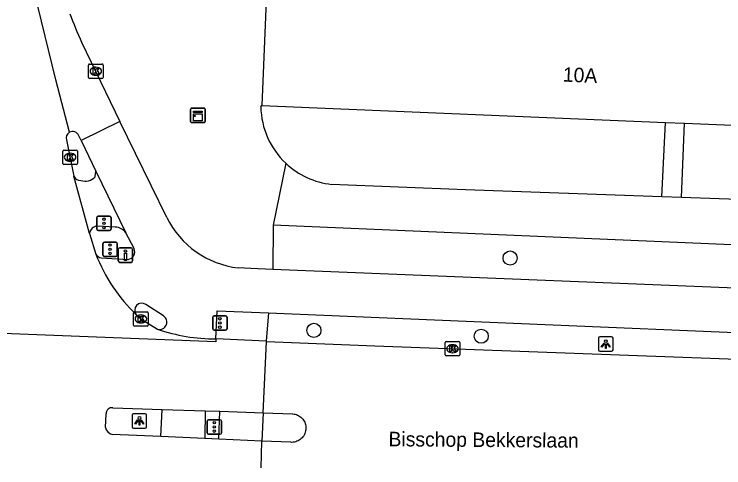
# Model space of a CAD drawing. Extents: x 160732 to 162105, y 387428 to 388479.
# Drawn here: x 161428.6 to 161477.7, y 387459.1 to 387490.45 of the extents above; entities that cross this region are included whole.
import ezdxf

# ---------------------------------------------------------------- set-up
doc = ezdxf.new("R2010")
doc.units = 0
for name, color, linetype in [('IMGEO_Boom', 7, 'Continuous'), ('IMGEO_Drukknoppaal', 7, 'Continuous'), ('IMGEO_Fietspad_gesloten', 7, 'Continuous'), ('IMGEO_Fietspad_open', 7, 'Continuous'), ('IMGEO_Kast', 7, 'Continuous'), ('IMGEO_Kolk', 7, 'Continuous'), ('IMGEO_Lichtpunt', 7, 'Continuous'), ('IMGEO_Openbare_ruimte_label', 7, 'Continuous'), ('IMGEO_Pand', 7, 'Continuous'), ('IMGEO_Pand_nummerreeks', 7, 'Continuous'), ('IMGEO_Rijbaan_lokaal_gesloten', 7, 'Continuous'), ('IMGEO_Verkeersregelinstallatiepaal', 7, 'Continuous'), ('IMGEO_Voetpad_open', 7, 'Continuous')]:
    doc.layers.add(name, color=color, linetype=linetype)

msp = doc.modelspace()

# ---------------------------------------------------------------- linework, layer by layer
at = {"layer": 'IMGEO_Boom'}
for centre in [(161462.913, 387473.599), (161449.34, 387468.595), (161460.915, 387468.191)]:
    msp.add_circle(centre, 0.489, dxfattribs=at)
at = {"layer": 'IMGEO_Drukknoppaal'}
for p, q in [((161435.907, 387474.298), (161436.697, 387474.298)), ((161436.697, 387474.298), (161435.907, 387474.298)), ((161435.807, 387473.398), (161435.807, 387474.198)), ((161435.807, 387474.198), (161435.807, 387473.398)), ((161436.797, 387474.198), (161436.797, 387473.398)), ((161436.797, 387473.398), (161436.797, 387474.198)), ((161436.697, 387473.298), (161435.907, 387473.298)), ((161435.907, 387473.298), (161436.697, 387473.298))]:
    msp.add_line(p, q, dxfattribs=at)
msp.add_lwpolyline([(161436.377, 387473.923), (161436.377, 387473.423), (161436.227, 387473.423), (161436.227, 387473.923), (161436.377, 387473.923)], dxfattribs=at)
msp.add_circle((161436.302, 387474.088), 0.085, dxfattribs=at)
for centre, start, end in [((161435.907, 387474.198), 90, 180), ((161435.907, 387474.198), 90, 180), ((161436.697, 387474.198), 0, 90), ((161436.697, 387474.198), 360, 90), ((161435.907, 387473.398), 180, 270), ((161435.907, 387473.398), 180, 270), ((161436.697, 387473.398), 270, 0), ((161436.697, 387473.398), 270, 0)]:
    msp.add_arc(centre, 0.1, start, end, dxfattribs=at)
at = {"layer": 'IMGEO_Fietspad_gesloten'}
for points in [[(161433.265, 387488.518), (161435.923, 387483.039)], [(161435.923, 387483.039), (161433.227, 387481.721)], [(161439.173, 387476.408), (161435.923, 387483.039)], [(161433.227, 387481.721), (161433.072, 387482.047)], [(161433.227, 387481.721), (161434.242, 387479.61)], [(161434.242, 387479.61), (161436.334, 387475.343)], [(161436.898, 387474.253), (161436.334, 387475.343)], [(161434.611, 387473.609), (161436.484, 387473.496)], [(161446.506, 387472.795), (161444.979, 387472.881), (161444.108, 387472.92)], [(161481.354, 387471.39), (161446.506, 387472.795)], [(161438.935, 387469.598), (161437.709, 387470.389)], [(161442.554, 387468.011), (161442.653, 387469.953), (161446.186, 387469.816)], [(161446.186, 387469.816), (161481.206, 387468.333)]]:
    msp.add_lwpolyline(points, dxfattribs=at)
for centre, radius, start, end in [((161474.724, 387506.823), 45.32, 201.1274, 203.8229), ((161432.65, 387481.906), 0.445, 18.5061, 120.8648), ((161444.809, 387479.147), 6.267, 205.9199, 263.5757), ((161434.687, 387474.085), 0.482, 206.9953, 260.8921), ((161436.388, 387474.04), 0.552, 279.9688, 22.683), ((161437.428, 387469.989), 0.489, 54.9454, 219.9901), ((161438.661, 387469.169), 0.509, 253.6426, 57.4977)]:
    msp.add_arc(centre, radius, start, end, dxfattribs=at)
at = {"layer": 'IMGEO_Fietspad_open'}
for points in [[(161438.758, 387461.259), (161438.836, 387463.136)], [(161441.82, 387463.037), (161441.798, 387461.123)]]:
    msp.add_lwpolyline(points, dxfattribs=at)
at = {"layer": 'IMGEO_Kast'}
for p, q in [((161440.812, 387483.031), (161440.812, 387483.872)), ((161440.812, 387483.872), (161440.812, 387483.031)), ((161440.887, 387483.956), (161441.728, 387483.956)), ((161441.728, 387483.956), (161440.887, 387483.956)), ((161441.812, 387483.881), (161441.812, 387483.04)), ((161441.812, 387483.04), (161441.812, 387483.881)), ((161441.737, 387482.956), (161440.896, 387482.956)), ((161440.896, 387482.956), (161441.737, 387482.956))]:
    msp.add_line(p, q, dxfattribs=at)
for points in [[(161441.007, 387483.746), (161441.607, 387483.746), (161441.607, 387483.661), (161441.007, 387483.661), (161441.007, 387483.746)], [(161441.007, 387483.571), (161441.607, 387483.571), (161441.607, 387483.082), (161441.007, 387483.082), (161441.007, 387483.571)]]:
    msp.add_lwpolyline(points, dxfattribs=at)
msp.add_circle((161441.091, 387483.42), 0.0377, dxfattribs=at)
for centre, start, end in [((161440.89, 387483.878), 92.4484, 184.2845), ((161440.89, 387483.878), 92.4484, 184.2845), ((161441.734, 387483.878), 2.4484, 94.2845), ((161441.734, 387483.878), 2.4484, 94.2845), ((161440.89, 387483.034), 182.4484, 274.2845), ((161440.89, 387483.034), 182.4484, 274.2845), ((161441.734, 387483.034), 272.4484, 4.2845), ((161441.734, 387483.034), 272.4484, 4.2845)]:
    msp.add_arc(centre, 0.0779, start, end, dxfattribs=at)
at = {"layer": 'IMGEO_Kolk'}
for p, q in [((161433.75, 387486.085), (161433.75, 387486.937)), ((161433.825, 387487.011), (161434.677, 387487.011)), ((161434.238, 387486.791), (161434.263, 387486.791)), ((161434.751, 387486.937), (161434.751, 387486.085)), ((161434.261, 387486.231), (161434.236, 387486.231)), ((161434.677, 387486.011), (161433.825, 387486.011)), ((161431.972, 387480.139), (161431.972, 387480.991)), ((161432.047, 387481.065), (161432.899, 387481.065)), ((161432.46, 387480.845), (161432.485, 387480.845)), ((161432.973, 387480.991), (161432.973, 387480.139)), ((161432.483, 387480.285), (161432.458, 387480.285)), ((161432.899, 387480.065), (161432.047, 387480.065)), ((161436.944, 387469.887), (161437.796, 387469.887)), ((161436.869, 387468.961), (161436.869, 387469.813)), ((161437.357, 387469.667), (161437.382, 387469.667)), ((161437.87, 387469.813), (161437.87, 387468.961)), ((161437.796, 387468.887), (161436.944, 387468.887)), ((161437.38, 387469.107), (161437.355, 387469.107)), ((161458.424, 387466.902), (161458.424, 387467.754)), ((161458.499, 387467.828), (161459.351, 387467.828)), ((161458.912, 387467.608), (161458.937, 387467.608)), ((161459.425, 387467.754), (161459.425, 387466.902)), ((161458.935, 387467.048), (161458.91, 387467.048)), ((161459.351, 387466.828), (161458.499, 387466.828))]:
    msp.add_line(p, q, dxfattribs=at)
for points in [[(161433.75, 387486.085), (161433.75, 387486.937)], [(161433.825, 387487.011), (161434.677, 387487.011)], [(161434.071, 387486.711), (161434.194, 387486.711), (161434.194, 387486.56), (161434.324, 387486.711), (161434.488, 387486.711), (161434.342, 387486.56), (161434.495, 387486.311), (161434.343, 387486.311), (161434.258, 387486.475), (161434.194, 387486.408), (161434.194, 387486.311), (161434.071, 387486.311), (161434.071, 387486.711)], [(161434.751, 387486.937), (161434.751, 387486.085)], [(161434.677, 387486.011), (161433.825, 387486.011)], [(161431.972, 387480.139), (161431.972, 387480.991)], [(161432.047, 387481.065), (161432.899, 387481.065)], [(161432.293, 387480.765), (161432.416, 387480.765), (161432.416, 387480.614), (161432.546, 387480.765), (161432.71, 387480.765), (161432.564, 387480.614), (161432.717, 387480.365), (161432.565, 387480.365), (161432.48, 387480.529), (161432.416, 387480.462), (161432.416, 387480.365), (161432.293, 387480.365), (161432.293, 387480.765)], [(161432.973, 387480.991), (161432.973, 387480.139)], [(161432.899, 387480.065), (161432.047, 387480.065)], [(161436.944, 387469.887), (161437.796, 387469.887)], [(161436.869, 387468.961), (161436.869, 387469.813)], [(161437.19, 387469.587), (161437.313, 387469.587), (161437.313, 387469.436), (161437.443, 387469.587), (161437.607, 387469.587), (161437.461, 387469.436), (161437.614, 387469.187), (161437.462, 387469.187), (161437.377, 387469.351), (161437.313, 387469.284), (161437.313, 387469.187), (161437.19, 387469.187), (161437.19, 387469.587)], [(161437.87, 387469.813), (161437.87, 387468.961)], [(161437.796, 387468.887), (161436.944, 387468.887)], [(161458.424, 387466.902), (161458.424, 387467.754)], [(161458.499, 387467.828), (161459.351, 387467.828)], [(161458.745, 387467.528), (161458.868, 387467.528), (161458.868, 387467.377), (161458.998, 387467.528), (161459.162, 387467.528), (161459.016, 387467.377), (161459.169, 387467.128), (161459.017, 387467.128), (161458.932, 387467.292), (161458.868, 387467.225), (161458.868, 387467.128), (161458.745, 387467.128), (161458.745, 387467.528)], [(161459.425, 387467.754), (161459.425, 387466.902)], [(161459.351, 387466.828), (161458.499, 387466.828)]]:
    msp.add_lwpolyline(points, dxfattribs=at)
for centre, start, end in [((161433.827, 387486.935), 91.552, 178.448), ((161433.827, 387486.935), 91.552, 178.448), ((161434.675, 387486.935), 1.552, 88.448), ((161434.675, 387486.935), 1.552, 88.448), ((161433.827, 387486.087), 181.552, 268.448), ((161433.827, 387486.087), 181.552, 268.448), ((161434.675, 387486.087), 271.552, 358.448), ((161434.675, 387486.087), 271.552, 358.448), ((161432.049, 387480.989), 91.552, 178.448), ((161432.049, 387480.989), 91.552, 178.448), ((161432.897, 387480.989), 1.552, 88.448), ((161432.897, 387480.989), 1.552, 88.448), ((161432.049, 387480.141), 181.552, 268.448), ((161432.049, 387480.141), 181.552, 268.448), ((161432.897, 387480.141), 271.552, 358.448), ((161432.897, 387480.141), 271.552, 358.448), ((161436.946, 387469.811), 91.552, 178.448), ((161436.946, 387469.811), 91.552, 178.448), ((161437.794, 387469.811), 1.552, 88.448), ((161437.794, 387469.811), 1.552, 88.448), ((161436.946, 387468.963), 181.552, 268.448), ((161436.946, 387468.963), 181.552, 268.448), ((161437.794, 387468.963), 271.552, 358.448), ((161437.794, 387468.963), 271.552, 358.448), ((161458.501, 387467.752), 91.552, 178.448), ((161458.501, 387467.752), 91.552, 178.448), ((161459.349, 387467.752), 1.552, 88.448), ((161459.349, 387467.752), 1.552, 88.448), ((161458.501, 387466.904), 181.552, 268.448), ((161458.501, 387466.904), 181.552, 268.448), ((161459.349, 387466.904), 271.552, 358.448), ((161459.349, 387466.904), 271.552, 358.448)]:
    msp.add_arc(centre, 0.0765, start, end, dxfattribs=at)
for centre, major_axis, ratio, start_param, end_param in [((161434.237, 387486.511), (-0.387, 0.002), 0.722429, 4.712389, 7.853982), ((161434.262, 387486.511), (-0.39, 0.002), 0.717154, 1.570796, 4.712389), ((161432.459, 387480.565), (-0.387, 0.002), 0.722429, 4.712389, 7.853982), ((161432.484, 387480.565), (-0.39, 0.002), 0.717154, 1.570796, 4.712389), ((161437.356, 387469.387), (-0.387, 0.002), 0.722429, 4.712389, 7.853982), ((161437.381, 387469.387), (-0.39, 0.002), 0.717154, 1.570796, 4.712389), ((161458.911, 387467.328), (-0.387, 0.002), 0.722429, 4.712389, 7.853982), ((161458.936, 387467.328), (-0.39, 0.002), 0.717154, 1.570796, 4.712389)]:
    msp.add_ellipse(centre, major_axis=major_axis, ratio=ratio, start_param=start_param, end_param=end_param, dxfattribs=at)
at = {"layer": 'IMGEO_Lichtpunt'}
for p, q in [((161469.034, 387468.054), (161469.034, 387467.247)), ((161469.034, 387468.054), (161469.034, 387467.247)), ((161469.936, 387468.149), (161469.128, 387468.149)), ((161469.936, 387468.149), (161469.128, 387468.149)), ((161470.03, 387467.247), (161470.03, 387468.054)), ((161470.03, 387467.247), (161470.03, 387468.054)), ((161469.128, 387467.153), (161469.936, 387467.153)), ((161469.128, 387467.153), (161469.936, 387467.153)), ((161436.771, 387462.74), (161436.771, 387461.933)), ((161436.771, 387462.74), (161436.771, 387461.933)), ((161437.673, 387462.835), (161436.865, 387462.835)), ((161437.673, 387462.835), (161436.865, 387462.835)), ((161437.767, 387461.933), (161437.767, 387462.74)), ((161437.767, 387461.933), (161437.767, 387462.74)), ((161436.865, 387461.839), (161437.673, 387461.839)), ((161436.865, 387461.839), (161437.673, 387461.839))]:
    msp.add_line(p, q, dxfattribs=at)
for points in [[(161469.408, 387467.718), (161469.447, 387467.69), (161469.259, 387467.428), (161469.221, 387467.455), (161469.408, 387467.718)], [(161469.51, 387467.67), (161469.557, 387467.67), (161469.557, 387467.348), (161469.51, 387467.348), (161469.51, 387467.67)], [(161469.62, 387467.69), (161469.658, 387467.717), (161469.845, 387467.455), (161469.806, 387467.427), (161469.62, 387467.69)], [(161437.145, 387462.404), (161437.184, 387462.376), (161436.996, 387462.114), (161436.958, 387462.141), (161437.145, 387462.404)], [(161437.247, 387462.356), (161437.294, 387462.356), (161437.294, 387462.034), (161437.247, 387462.034), (161437.247, 387462.356)], [(161437.357, 387462.376), (161437.395, 387462.403), (161437.582, 387462.141), (161437.543, 387462.113), (161437.357, 387462.376)]]:
    msp.add_lwpolyline(points, dxfattribs=at)
for centre in [(161469.533, 387467.852), (161437.27, 387462.538)]:
    msp.add_circle(centre, 0.0994, dxfattribs=at)
for centre, start, end in [((161469.128, 387468.054), 90, 180), ((161469.128, 387468.054), 90, 180), ((161469.936, 387468.054), 0, 90), ((161469.936, 387468.054), 0, 90), ((161469.128, 387467.247), 180, 270), ((161469.128, 387467.247), 180, 270), ((161469.936, 387467.247), 270, 0), ((161469.936, 387467.247), 270, 360), ((161436.865, 387462.74), 90, 180), ((161436.865, 387462.74), 90, 180), ((161437.673, 387462.74), 0, 90), ((161437.673, 387462.74), 0, 90), ((161436.865, 387461.933), 180, 270), ((161436.865, 387461.933), 180, 270), ((161437.673, 387461.933), 270, 0), ((161437.673, 387461.933), 270, 360)]:
    msp.add_arc(centre, 0.0946, start, end, dxfattribs=at)
at = {"layer": 'IMGEO_Pand'}
for points in [[(161446.366, 387499.225), (161445.728, 387484.154)], [(161445.728, 387484.154), (161473.669, 387482.973)], [(161473.669, 387482.973), (161474.976, 387482.918)], [(161474.976, 387482.918), (161482.168, 387482.614)]]:
    msp.add_lwpolyline(points, dxfattribs=at)
at = {"layer": 'IMGEO_Rijbaan_lokaal_gesloten'}
for points in [[(161432.421, 387482.288), (161431.483, 387485.911), (161430.229, 387491.014), (161429.88, 387492.617), (161429.498, 387494.264), (161429.16, 387496.739), (161429.116, 387497.852), (161429.094, 387499.76), (161430.424, 387531.378)], [(161432.227, 387481.769), (161432.733, 387479.257)], [(161433.822, 387475.288), (161432.733, 387479.257)], [(161433.822, 387475.288), (161434.258, 387473.866)], [(161437.054, 387469.675), (161437.37, 387469.387), (161438.518, 387468.68)], [(161442.554, 387468.011), (161442.546, 387467.798), (161409.541, 387469.086), (161409.548, 387469.274)], [(161446.042, 387467.859), (161442.554, 387468.011)], [(161445.835, 387462.897), (161446.068, 387467.806)], [(161446.068, 387467.806), (161446.042, 387467.859)], [(161481.139, 387466.484), (161453.544, 387467.494), (161446.068, 387467.806)], [(161435.428, 387463.25), (161438.836, 387463.136)], [(161438.836, 387463.136), (161441.82, 387463.037)], [(161441.82, 387463.037), (161442.837, 387463.001)], [(161442.837, 387463.001), (161445.835, 387462.897)], [(161434.915, 387461.885), (161434.964, 387462.824)], [(161445.835, 387462.897), (161447.853, 387462.827), (161447.876, 387462.826), (161447.963, 387462.815), (161448.049, 387462.796), (161448.134, 387462.77), (161448.215, 387462.737), (161448.294, 387462.696), (161448.368, 387462.649), (161448.438, 387462.595), (161448.503, 387462.535), (161448.562, 387462.469), (161448.615, 387462.398), (161448.661, 387462.323), (161448.701, 387462.245), (161448.733, 387462.163), (161448.758, 387462.078), (161448.775, 387461.991), (161448.785, 387461.904), (161448.786, 387461.815), (161448.78, 387461.727), (161448.766, 387461.64), (161448.744, 387461.555), (161448.715, 387461.472), (161448.678, 387461.391), (161448.634, 387461.315), (161448.584, 387461.242), (161448.527, 387461.175), (161448.465, 387461.112), (161448.397, 387461.056), (161448.324, 387461.006), (161448.248, 387460.962), (161448.167, 387460.926), (161448.084, 387460.897), (161447.998, 387460.875), (161447.911, 387460.861), (161447.823, 387460.855), (161447.735, 387460.857), (161445.746, 387460.946)], [(161438.758, 387461.259), (161435.381, 387461.409)], [(161441.798, 387461.123), (161438.758, 387461.259)], [(161442.767, 387461.079), (161441.798, 387461.123)], [(161445.746, 387460.946), (161442.767, 387461.079)], [(161445.685, 387459.096), (161445.685, 387459.096), (161445.746, 387460.946)]]:
    msp.add_lwpolyline(points, dxfattribs=at)
for centre, radius, start, end in [((161432.649, 387481.907), 0.444, 120.9219, 198.087), ((161445.009, 387478.01), 11.522, 201.0805, 226.3374), ((161442.478, 387480.059), 12.048, 250.813, 270.3636), ((161435.386, 387462.83), 0.423, 84.363, 180.7473), ((161435.513, 387462.004), 0.61, 191.2824, 257.5011)]:
    msp.add_arc(centre, radius, start, end, dxfattribs=at)
at = {"layer": 'IMGEO_Verkeersregelinstallatiepaal'}
for p, q in [((161434.317, 387475.595), (161434.317, 387476.395)), ((161434.317, 387476.395), (161434.317, 387475.595)), ((161434.417, 387476.495), (161435.207, 387476.495)), ((161435.207, 387476.495), (161434.417, 387476.495)), ((161435.307, 387476.395), (161435.307, 387475.595)), ((161435.307, 387475.595), (161435.307, 387476.395)), ((161435.207, 387475.495), (161434.417, 387475.495)), ((161434.417, 387475.495), (161435.207, 387475.495)), ((161434.743, 387473.805), (161434.743, 387474.605)), ((161434.743, 387474.605), (161434.743, 387473.805)), ((161434.843, 387474.705), (161435.633, 387474.705)), ((161435.633, 387474.705), (161434.843, 387474.705)), ((161435.733, 387474.605), (161435.733, 387473.805)), ((161435.733, 387473.805), (161435.733, 387474.605)), ((161435.633, 387473.705), (161434.843, 387473.705)), ((161434.843, 387473.705), (161435.633, 387473.705)), ((161442.338, 387468.708), (161442.338, 387469.508)), ((161442.338, 387469.508), (161442.338, 387468.708)), ((161442.438, 387469.608), (161443.228, 387469.608)), ((161443.228, 387469.608), (161442.438, 387469.608)), ((161443.328, 387469.508), (161443.328, 387468.708)), ((161443.328, 387468.708), (161443.328, 387469.508)), ((161443.228, 387468.608), (161442.438, 387468.608)), ((161442.438, 387468.608), (161443.228, 387468.608)), ((161441.952, 387461.521), (161441.952, 387462.321)), ((161441.952, 387462.321), (161441.952, 387461.521)), ((161442.052, 387462.421), (161442.842, 387462.421)), ((161442.842, 387462.421), (161442.052, 387462.421)), ((161442.942, 387462.321), (161442.942, 387461.521)), ((161442.942, 387461.521), (161442.942, 387462.321)), ((161442.842, 387461.421), (161442.052, 387461.421)), ((161442.052, 387461.421), (161442.842, 387461.421))]:
    msp.add_line(p, q, dxfattribs=at)
for centre in [(161434.812, 387476.285), (161434.812, 387475.995), (161434.812, 387475.705), (161435.238, 387474.495), (161435.238, 387474.205), (161435.238, 387473.915), (161442.833, 387469.398), (161442.833, 387469.108), (161442.833, 387468.818), (161442.447, 387462.211), (161442.447, 387461.921), (161442.447, 387461.631)]:
    msp.add_circle(centre, 0.085, dxfattribs=at)
for centre, start, end in [((161434.417, 387476.395), 90, 180), ((161434.417, 387476.395), 90, 180), ((161435.207, 387476.395), 0, 90), ((161435.207, 387476.395), 360, 90), ((161434.417, 387475.595), 180, 270), ((161434.417, 387475.595), 180, 270), ((161435.207, 387475.595), 270, 0), ((161435.207, 387475.595), 270, 0), ((161434.843, 387474.605), 90, 180), ((161434.843, 387474.605), 90, 180), ((161435.633, 387474.605), 0, 90), ((161435.633, 387474.605), 360, 90), ((161434.843, 387473.805), 180, 270), ((161434.843, 387473.805), 180, 270), ((161435.633, 387473.805), 270, 0), ((161435.633, 387473.805), 270, 0), ((161442.438, 387469.508), 90, 180), ((161442.438, 387469.508), 90, 180), ((161443.228, 387469.508), 0, 90), ((161443.228, 387469.508), 360, 90), ((161442.438, 387468.708), 180, 270), ((161442.438, 387468.708), 180, 270), ((161443.228, 387468.708), 270, 0), ((161443.228, 387468.708), 270, 0), ((161442.052, 387462.321), 90, 180), ((161442.052, 387462.321), 90, 180), ((161442.842, 387462.321), 0, 90), ((161442.842, 387462.321), 360, 90), ((161442.052, 387461.521), 180, 270), ((161442.052, 387461.521), 180, 270), ((161442.842, 387461.521), 270, 0), ((161442.842, 387461.521), 270, 0)]:
    msp.add_arc(centre, 0.1, start, end, dxfattribs=at)
at = {"layer": 'IMGEO_Voetpad_open'}
for points in [[(161445.666, 387484.055), (161445.728, 387484.154)], [(161473.412, 387477.826), (161473.669, 387482.973)], [(161474.77, 387477.779), (161474.976, 387482.918)], [(161447.398, 387480.147), (161446.518, 387475.861)], [(161434.206, 387479.214), (161434.242, 387479.61)], [(161473.412, 387477.826), (161459.815, 387478.323), (161450.56, 387478.69)], [(161474.77, 387477.779), (161473.412, 387477.826)], [(161481.96, 387477.53), (161474.77, 387477.779)], [(161435.6, 387475.74), (161434.37, 387475.798)], [(161446.518, 387475.861), (161446.506, 387472.795)], [(161481.354, 387471.39), (161481.474, 387474.366), (161446.518, 387475.861)], [(161446.186, 387469.816), (161446.042, 387467.859)], [(161442.767, 387461.079), (161442.837, 387463.001)], [(161445.835, 387462.897), (161445.746, 387460.946)]]:
    msp.add_lwpolyline(points, dxfattribs=at)
for centre, radius, start, end in [((161451.157, 387484.151), 5.492, 181.0002, 226.805), ((161451.158, 387484.148), 5.491, 226.7767, 263.7443), ((161433.197, 387479.462), 0.508, 203.8633, 271.9978), ((161433.497, 387479.901), 0.987, 253.3978, 315.8957), ((161434.355, 387475.265), 0.533, 88.3405, 177.5455), ((161435.542, 387474.756), 0.986, 36.5613, 86.6233)]:
    msp.add_arc(centre, radius, start, end, dxfattribs=at)

# ---------------------------------------------------------------- texts
at = {"layer": 'IMGEO_Openbare_ruimte_label'}
msp.add_text('Bisschop Bekkerslaan', height=1, rotation=359.5416, dxfattribs=at).set_placement((161454.498, 387460.587))
at = {"layer": 'IMGEO_Pand_nummerreeks'}
msp.add_text('10A', height=1, rotation=357.5821, dxfattribs=at).set_placement((161466.546, 387485.797))

doc.saveas('drawing.dxf')
